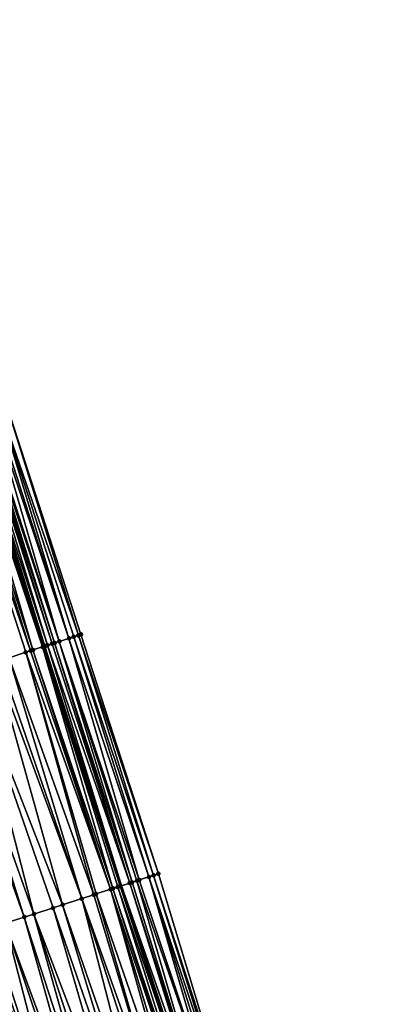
# Model space of a CAD drawing. Header units: feet. Extents: x 2004186 to 2014793, y 836912 to 864902.
# Tile 835 of 974: x 2004585 to 2004613, y 858882 to 858960. Entities that reach past the tile are written whole.
import ezdxf

# ---------------------------------------------------------------- set-up
doc = ezdxf.new("R2010")
doc.units = ezdxf.units.FT
doc.header["$LTSCALE"] = 100
doc.header["$MEASUREMENT"] = 0
for name, color, linetype, lineweight in [('EP_Travel Lane', 5, 'Continuous', 40), ('Road Shots', 4, 'Continuous', 200), ('Road X-Section', 30, 'Continuous', 13)]:
    doc.layers.add(name, color=color, linetype=linetype, lineweight=lineweight)
doc.layers.add('I-77 SB_MM21-27-Surface-Border', color=7, linetype='Continuous')
doc.layers.add('I-77 SB_MM21-27-Surface-TIN', color=7, linetype='Continuous')

msp = doc.modelspace()

# ---------------------------------------------------------------- linework, layer by layer
at = {"layer": 'EP_Travel Lane'}
msp.add_polyline3d([(2004611.05073845, 858834.3353177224, 450.809887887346), (2004604.904946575, 858853.3668425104, 450.6313868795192), (2004598.75915778, 858872.3983577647, 450.4519635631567), (2004592.613442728, 858891.4296446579, 450.2502030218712), (2004586.467838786, 858910.4605874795, 450.014829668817), (2004580.322293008, 858929.491350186, 449.7618389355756), (2004574.17668532, 858948.5223046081, 449.5275945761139), (2004568.011584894, 858967.5560567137, 449.3092395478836), (2004561.847882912, 858986.5815319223, 449.1081062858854), (2004555.684214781, 859005.6069026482, 448.8968775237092), (2004549.520720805, 859024.6317358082, 448.6337080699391), (2004543.357037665, 859043.6571528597, 448.4269492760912), (2004537.193351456, 859062.6825793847, 448.2211025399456), (2004531.029666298, 859081.7080026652, 448.014952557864), (2004524.865823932, 859100.7339112, 447.8556761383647), (2004518.74471886, 859119.7364607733, 447.7203524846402), (2004512.616897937, 859138.7738750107, 447.5539477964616), (2004506.489054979, 859157.8113577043, 447.3980261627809), (2004500.361281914, 859176.8486232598, 447.2088581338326), (2004494.264296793, 859195.8284650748, 447.0465477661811), (2004488.171829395, 859214.8773456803, 446.8647979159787), (2004482.07930807, 859233.9263948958, 446.7118126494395), (2004475.98675831, 859252.9755330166, 446.5739951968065), (2004470.027193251, 859271.9272233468, 446.4479969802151)], dxfattribs=at)
at = {"layer": 'I-77 SB_MM21-27-Surface-Border', "color": 3, "linetype": 'ByBlock', "lineweight": -2}
msp.add_polyline3d([(2004472.4773432, 859272.6663528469, 446.2902183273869), (2004478.189264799, 859253.6681932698, 446.3872762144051), (2004484.389439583, 859234.652851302, 446.5081358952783), (2004490.589518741, 859215.637812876, 446.680707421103), (2004496.980352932, 859196.6828786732, 446.854806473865), (2004503.22893318, 859177.7683850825, 447.0383335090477), (2004509.34435858, 859158.7270353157, 447.2110499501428), (2004515.459768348, 859139.6857342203, 447.3912133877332), (2004521.575246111, 859120.6442214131, 447.5389734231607), (2004527.683948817, 859101.6465388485, 447.6780818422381), (2004533.857993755, 859082.6239027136, 447.8339510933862), (2004539.841598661, 859063.5401678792, 448.0519747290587), (2004545.444640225, 859044.3332597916, 448.3000429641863), (2004552.189291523, 859025.4961188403, 448.4819144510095), (2004558.553373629, 859006.5358226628, 448.6955618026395), (2004564.727175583, 858987.5139351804, 448.9237640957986), (2004570.901104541, 858968.4916563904, 449.1141541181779), (2004577.077379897, 858949.4590754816, 449.3218534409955), (2004583.237223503, 858930.4324548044, 449.5317550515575), (2004589.396965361, 858911.406148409, 449.7723916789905), (2004595.556651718, 858892.3800134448, 450.0297687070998), (2004601.335895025, 858873.2303341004, 450.2538553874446), (2004607.305443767, 858854.142167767, 450.4692363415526), (2004612.704133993, 858834.8692839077, 450.6932272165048)], dxfattribs=at)
at = {"layer": 'I-77 SB_MM21-27-Surface-TIN', "color": 128, "linetype": 'ByBlock', "lineweight": -2}
for points in [[(2004580.953313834, 858929.6950537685, 449.7097592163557), (2004580.572663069, 858929.5721509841, 449.7391712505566), (2004586.732375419, 858910.5459357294, 449.9887151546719)], [(2004581.143651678, 858929.756466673, 449.6912907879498), (2004580.953313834, 858929.6950537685, 449.7097592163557), (2004587.113030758, 858910.6688243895, 449.9579226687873)], [(2004580.953313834, 858929.6950537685, 449.7097592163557), (2004586.732375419, 858910.5459357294, 449.9887151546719), (2004587.113030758, 858910.6688243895, 449.9579226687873)], [(2004581.334003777, 858929.8178355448, 449.6685178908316), (2004581.143651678, 858929.756466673, 449.6912907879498), (2004587.303366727, 858910.730243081, 449.9400201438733)], [(2004581.143651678, 858929.756466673, 449.6912907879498), (2004587.113030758, 858910.6688243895, 449.9579226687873), (2004587.303366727, 858910.730243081, 449.9400201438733)], [(2004581.524345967, 858929.8792350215, 449.6487368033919), (2004581.334003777, 858929.8178355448, 449.6685178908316), (2004587.684048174, 858910.8530510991, 449.9013444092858)], [(2004581.334003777, 858929.8178355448, 449.6685178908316), (2004587.303366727, 858910.730243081, 449.9400201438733), (2004587.684048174, 858910.8530510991, 449.9013444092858)], [(2004582.095329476, 858930.0635664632, 449.6023962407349), (2004581.524345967, 858929.8792350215, 449.6487368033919), (2004587.684048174, 858910.8530510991, 449.9013444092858)], [(2004582.285651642, 858930.1250277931, 449.5886616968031), (2004582.095329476, 858930.0635664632, 449.6023962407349), (2004588.445381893, 858911.0987572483, 449.8328021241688)], [(2004582.095329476, 858930.0635664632, 449.6023962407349), (2004587.684048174, 858910.8530510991, 449.9013444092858), (2004588.445381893, 858911.0987572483, 449.8328021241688)], [(2004582.666250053, 858930.2480922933, 449.5750583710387), (2004582.285651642, 858930.1250277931, 449.5886616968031), (2004588.445381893, 858911.0987572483, 449.8328021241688)], [(2004583.237223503, 858930.4324548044, 449.5317550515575), (2004582.666250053, 858930.2480922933, 449.5750583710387), (2004589.206641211, 858911.3446932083, 449.7867252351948)], [(2004582.666250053, 858930.2480922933, 449.5750583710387), (2004588.825987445, 858911.2217996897, 449.8170427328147), (2004589.206641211, 858911.3446932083, 449.7867252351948)], [(2004582.666250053, 858930.2480922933, 449.5750583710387), (2004588.445381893, 858911.0987572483, 449.8328021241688), (2004588.825987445, 858911.2217996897, 449.8170427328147)], [(2004583.237223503, 858930.4324548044, 449.5317550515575), (2004589.206641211, 858911.3446932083, 449.7867252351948), (2004589.396965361, 858911.406148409, 449.7723916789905)], [(2004579.430795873, 858929.2031797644, 449.801710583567), (2004578.859928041, 858929.018491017, 449.8131222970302), (2004585.400213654, 858910.1154179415, 450.0566553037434)], [(2004578.859928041, 858929.018491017, 449.8131222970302), (2004585.019637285, 858909.9922853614, 450.0636030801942), (2004585.400213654, 858910.1154179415, 450.0566553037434)], [(2004578.859928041, 858929.018491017, 449.8131222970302), (2004583.687647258, 858909.5612371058, 450.0796867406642), (2004585.019637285, 858909.9922853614, 450.0636030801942)], [(2004580.001692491, 858929.3877795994, 449.7816071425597), (2004579.430795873, 858929.2031797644, 449.801710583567), (2004585.590499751, 858910.1769906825, 450.0538120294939)], [(2004579.430795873, 858929.2031797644, 449.801710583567), (2004585.400213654, 858910.1154179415, 450.0566553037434), (2004585.590499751, 858910.1769906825, 450.0538120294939)], [(2004580.19199557, 858929.4492998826, 449.7736356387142), (2004580.001692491, 858929.3877795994, 449.7816071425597), (2004586.351700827, 858910.4231065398, 450.0253212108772)], [(2004580.001692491, 858929.3877795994, 449.7816071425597), (2004585.590499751, 858910.1769906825, 450.0538120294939), (2004586.351700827, 858910.4231065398, 450.0253212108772)], [(2004580.19199557, 858929.4492998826, 449.7736356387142), (2004586.351700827, 858910.4231065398, 450.0253212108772), (2004580.322293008, 858929.491350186, 449.7618389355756)], [(2004580.572663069, 858929.5721509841, 449.7391712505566), (2004580.322293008, 858929.491350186, 449.7618389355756), (2004586.542034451, 858910.484532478, 450.0081270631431)], [(2004586.351700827, 858910.4231065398, 450.0253212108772), (2004586.467838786, 858910.4605874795, 450.014829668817), (2004580.322293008, 858929.491350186, 449.7618389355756)], [(2004586.542034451, 858910.484532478, 450.0081270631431), (2004580.322293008, 858929.491350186, 449.7618389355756), (2004586.467838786, 858910.4605874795, 450.014829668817)], [(2004580.572663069, 858929.5721509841, 449.7391712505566), (2004586.542034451, 858910.484532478, 450.0081270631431), (2004586.732375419, 858910.5459357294, 449.9887151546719)], [(2004588.445381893, 858911.0987572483, 449.8328021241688), (2004587.684048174, 858910.8530510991, 449.9013444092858), (2004594.034074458, 858891.888322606, 450.1396249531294)], [(2004588.825987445, 858911.2217996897, 449.8170427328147), (2004588.445381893, 858911.0987572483, 449.8328021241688), (2004594.795346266, 858892.1342199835, 450.0897760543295)], [(2004588.445381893, 858911.0987572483, 449.8328021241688), (2004594.034074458, 858891.888322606, 450.1396249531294), (2004594.795346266, 858892.1342199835, 450.0897760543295)], [(2004589.206641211, 858911.3446932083, 449.7867252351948), (2004588.825987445, 858911.2217996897, 449.8170427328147), (2004595.176000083, 858892.2571133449, 450.0594430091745)], [(2004588.825987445, 858911.2217996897, 449.8170427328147), (2004594.795346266, 858892.1342199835, 450.0897760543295), (2004595.176000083, 858892.2571133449, 450.0594430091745)], [(2004589.396965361, 858911.406148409, 449.7723916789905), (2004589.206641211, 858911.3446932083, 449.7867252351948), (2004595.556651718, 858892.3800134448, 450.0297687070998)], [(2004589.206641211, 858911.3446932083, 449.7867252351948), (2004595.176000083, 858892.2571133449, 450.0594430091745), (2004595.556651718, 858892.3800134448, 450.0297687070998)], [(2004585.590499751, 858910.1769906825, 450.0538120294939), (2004585.400213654, 858910.1154179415, 450.0566553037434), (2004591.750251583, 858891.1506534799, 450.2914206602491)], [(2004586.351700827, 858910.4231065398, 450.0253212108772), (2004585.590499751, 858910.1769906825, 450.0538120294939), (2004591.94055314, 858891.2121784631, 450.2839086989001)], [(2004585.590499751, 858910.1769906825, 450.0538120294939), (2004591.750251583, 858891.1506534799, 450.2914206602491), (2004591.94055314, 858891.2121784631, 450.2839086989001)], [(2004586.351700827, 858910.4231065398, 450.0253212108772), (2004592.511470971, 858891.3967127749, 450.2574002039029), (2004586.467838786, 858910.4605874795, 450.014829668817)], [(2004586.351700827, 858910.4231065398, 450.0253212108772), (2004592.32116808, 858891.3351919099, 450.2653147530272), (2004592.511470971, 858891.3967127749, 450.2574002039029)], [(2004586.351700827, 858910.4231065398, 450.0253212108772), (2004591.94055314, 858891.2121784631, 450.2839086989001), (2004592.32116808, 858891.3351919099, 450.2653147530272)], [(2004586.542034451, 858910.484532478, 450.0081270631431), (2004586.467838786, 858910.4605874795, 450.014829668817), (2004592.613442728, 858891.4296446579, 450.2502030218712)], [(2004592.511470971, 858891.3967127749, 450.2574002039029), (2004592.613442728, 858891.4296446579, 450.2502030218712), (2004586.467838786, 858910.4605874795, 450.014829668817)], [(2004586.732375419, 858910.5459357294, 449.9887151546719), (2004586.542034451, 858910.484532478, 450.0081270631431), (2004592.613442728, 858891.4296446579, 450.2502030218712)], [(2004587.113030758, 858910.6688243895, 449.9579226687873), (2004586.732375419, 858910.5459357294, 449.9887151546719), (2004593.272755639, 858891.6425704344, 450.2036686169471)], [(2004586.732375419, 858910.5459357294, 449.9887151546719), (2004592.613442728, 858891.4296446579, 450.2502030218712), (2004593.272755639, 858891.6425704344, 450.2036686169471)], [(2004587.303366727, 858910.730243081, 449.9400201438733), (2004587.113030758, 858910.6688243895, 449.9579226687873), (2004593.272755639, 858891.6425704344, 450.2036686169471)], [(2004587.684048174, 858910.8530510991, 449.9013444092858), (2004587.303366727, 858910.730243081, 449.9400201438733), (2004593.463081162, 858891.7040213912, 450.1889201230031)], [(2004587.303366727, 858910.730243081, 449.9400201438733), (2004593.272755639, 858891.6425704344, 450.2036686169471), (2004593.463081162, 858891.7040213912, 450.1889201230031)], [(2004587.684048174, 858910.8530510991, 449.9013444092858), (2004593.843748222, 858891.8268738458, 450.1545881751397), (2004594.034074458, 858891.888322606, 450.1396249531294)], [(2004587.684048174, 858910.8530510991, 449.9013444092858), (2004593.463081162, 858891.7040213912, 450.1889201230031), (2004593.843748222, 858891.8268738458, 450.1545881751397)], [(2004583.687647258, 858909.5612371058, 450.0796867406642), (2004582.926495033, 858909.3149703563, 450.0934269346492), (2004589.466821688, 858890.4117705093, 450.32455561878)], [(2004585.019637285, 858909.9922853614, 450.0636030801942), (2004583.687647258, 858909.5612371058, 450.0796867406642), (2004590.418246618, 858890.7196513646, 450.3120154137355)], [(2004583.687647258, 858909.5612371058, 450.0796867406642), (2004589.466821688, 858890.4117705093, 450.32455561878), (2004590.418246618, 858890.7196513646, 450.3120154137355)], [(2004585.400213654, 858910.1154179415, 450.0566553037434), (2004585.019637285, 858909.9922853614, 450.0636030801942), (2004591.750251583, 858891.1506534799, 450.2914206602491)], [(2004585.019637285, 858909.9922853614, 450.0636030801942), (2004590.608537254, 858890.7812100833, 450.3078012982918), (2004591.750251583, 858891.1506534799, 450.2914206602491)], [(2004585.019637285, 858909.9922853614, 450.0636030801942), (2004590.418246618, 858890.7196513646, 450.3120154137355), (2004590.608537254, 858890.7812100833, 450.3078012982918)], [(2004580.643063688, 858908.576091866, 450.1269988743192), (2004578.930490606, 858908.021931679, 450.1520488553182), (2004585.661089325, 858889.1803479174, 450.3845731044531)], [(2004582.545907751, 858909.1918714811, 450.1036695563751), (2004580.643063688, 858908.576091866, 450.1269988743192), (2004587.944517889, 858889.919235, 450.3518401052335)], [(2004580.643063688, 858908.576091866, 450.1269988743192), (2004587.183383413, 858889.6729134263, 450.3602212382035), (2004587.944517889, 858889.919235, 450.3518401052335)], [(2004580.643063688, 858908.576091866, 450.1269988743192), (2004585.661089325, 858889.1803479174, 450.3845731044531), (2004587.183383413, 858889.6729134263, 450.3602212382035)], [(2004582.926495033, 858909.3149703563, 450.0934269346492), (2004582.545907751, 858909.1918714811, 450.1036695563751), (2004589.466821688, 858890.4117705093, 450.32455561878)], [(2004582.545907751, 858909.1918714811, 450.1036695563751), (2004587.944517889, 858889.919235, 450.3518401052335), (2004589.466821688, 858890.4117705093, 450.32455561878)], [(2004578.549922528, 858907.8987734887, 450.1564930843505), (2004578.169350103, 858907.775628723, 450.1622496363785), (2004584.899936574, 858888.9340827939, 450.3984725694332)], [(2004578.169350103, 858907.775628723, 450.1622496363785), (2004583.377641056, 858888.4415217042, 450.4232564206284), (2004584.899936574, 858888.9340827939, 450.3984725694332)], [(2004578.930490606, 858908.021931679, 450.1520488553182), (2004578.549922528, 858907.8987734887, 450.1564930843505), (2004584.899936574, 858888.9340827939, 450.3984725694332)], [(2004578.930490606, 858908.021931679, 450.1520488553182), (2004584.899936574, 858888.9340827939, 450.3984725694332), (2004585.661089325, 858889.1803479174, 450.3845731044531)], [(2004594.795346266, 858892.1342199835, 450.0897760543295), (2004594.034074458, 858891.888322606, 450.1396249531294), (2004600.384287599, 858872.9230169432, 450.3214997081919)], [(2004595.176000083, 858892.2571133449, 450.0594430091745), (2004594.795346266, 858892.1342199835, 450.0897760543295), (2004601.145571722, 858873.168876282, 450.2679329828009)], [(2004594.795346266, 858892.1342199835, 450.0897760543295), (2004600.764940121, 858873.0459143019, 450.2915577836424), (2004601.145571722, 858873.168876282, 450.2679329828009)], [(2004594.795346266, 858892.1342199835, 450.0897760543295), (2004600.384287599, 858872.9230169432, 450.3214997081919), (2004600.764940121, 858873.0459143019, 450.2915577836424)], [(2004595.556651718, 858892.3800134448, 450.0297687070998), (2004595.176000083, 858892.2571133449, 450.0594430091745), (2004601.335895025, 858873.2303341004, 450.2538553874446)], [(2004595.176000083, 858892.2571133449, 450.0594430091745), (2004601.145571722, 858873.168876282, 450.2679329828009), (2004601.335895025, 858873.2303341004, 450.2538553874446)], [(2004592.32116808, 858891.3351919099, 450.2653147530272), (2004591.94055314, 858891.2121784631, 450.2839086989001), (2004598.29072582, 858872.2469977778, 450.477998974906)], [(2004592.511470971, 858891.3967127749, 450.2574002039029), (2004592.32116808, 858891.3351919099, 450.2653147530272), (2004598.75915778, 858872.3983577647, 450.4519635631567)], [(2004592.32116808, 858891.3351919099, 450.2653147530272), (2004598.29072582, 858872.2469977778, 450.477998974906), (2004598.75915778, 858872.3983577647, 450.4519635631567)], [(2004592.511470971, 858891.3967127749, 450.2574002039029), (2004598.75915778, 858872.3983577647, 450.4519635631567), (2004592.613442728, 858891.4296446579, 450.2502030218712)], [(2004593.272755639, 858891.6425704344, 450.2036686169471), (2004592.613442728, 858891.4296446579, 450.2502030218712), (2004599.242292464, 858872.5544409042, 450.422668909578)], [(2004598.861660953, 858872.4314786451, 450.4462664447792), (2004592.613442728, 858891.4296446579, 450.2502030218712), (2004598.75915778, 858872.3983577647, 450.4519635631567)], [(2004599.242292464, 858872.5544409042, 450.422668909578), (2004592.613442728, 858891.4296446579, 450.2502030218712), (2004598.861660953, 858872.4314786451, 450.4462664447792)], [(2004593.463081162, 858891.7040213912, 450.1889201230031), (2004593.272755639, 858891.6425704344, 450.2036686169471), (2004599.432616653, 858872.6158959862, 450.4083238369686)], [(2004593.272755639, 858891.6425704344, 450.2036686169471), (2004599.242292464, 858872.5544409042, 450.422668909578), (2004599.432616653, 858872.6158959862, 450.4083238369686)], [(2004593.843748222, 858891.8268738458, 450.1545881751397), (2004593.463081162, 858891.7040213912, 450.1889201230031), (2004599.432616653, 858872.6158959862, 450.4083238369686)], [(2004594.034074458, 858891.888322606, 450.1396249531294), (2004593.843748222, 858891.8268738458, 450.1545881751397), (2004600.384287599, 858872.9230169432, 450.3214997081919)], [(2004593.843748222, 858891.8268738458, 450.1545881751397), (2004599.432616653, 858872.6158959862, 450.4083238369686), (2004600.384287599, 858872.9230169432, 450.3214997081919)], [(2004590.418246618, 858890.7196513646, 450.3120154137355), (2004589.466821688, 858890.4117705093, 450.32455561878), (2004596.197532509, 858871.5698404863, 450.5232394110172)], [(2004590.608537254, 858890.7812100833, 450.3078012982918), (2004590.418246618, 858890.7196513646, 450.3120154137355), (2004596.197532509, 858871.5698404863, 450.5232394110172)], [(2004591.750251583, 858891.1506534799, 450.2914206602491), (2004590.608537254, 858890.7812100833, 450.3078012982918), (2004597.148954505, 858871.8777304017, 450.511585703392)], [(2004590.608537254, 858890.7812100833, 450.3078012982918), (2004596.197532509, 858871.5698404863, 450.5232394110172), (2004597.148954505, 858871.8777304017, 450.511585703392)], [(2004591.94055314, 858891.2121784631, 450.2839086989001), (2004591.750251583, 858891.1506534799, 450.2914206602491), (2004598.100424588, 858872.1854717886, 450.4854124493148)], [(2004591.750251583, 858891.1506534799, 450.2914206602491), (2004597.52953598, 858872.0008472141, 450.5030967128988), (2004598.100424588, 858872.1854717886, 450.4854124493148)], [(2004591.750251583, 858891.1506534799, 450.2914206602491), (2004597.148954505, 858871.8777304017, 450.511585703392), (2004597.52953598, 858872.0008472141, 450.5030967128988)], [(2004591.94055314, 858891.2121784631, 450.2839086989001), (2004598.100424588, 858872.1854717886, 450.4854124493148), (2004598.29072582, 858872.2469977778, 450.477998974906)], [(2004587.944517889, 858889.919235, 450.3518401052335), (2004587.183383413, 858889.6729134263, 450.3602212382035), (2004593.723818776, 858870.7693777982, 450.5585335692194)], [(2004589.466821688, 858890.4117705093, 450.32455561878), (2004587.944517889, 858889.919235, 450.3518401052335), (2004594.484952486, 858871.0157017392, 450.5503845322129)], [(2004587.944517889, 858889.919235, 450.3518401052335), (2004593.723818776, 858870.7693777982, 450.5585335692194), (2004594.484952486, 858871.0157017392, 450.5503845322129)], [(2004589.466821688, 858890.4117705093, 450.32455561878), (2004595.626672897, 858871.3851263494, 450.5321683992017), (2004596.197532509, 858871.5698404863, 450.5232394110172)], [(2004589.466821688, 858890.4117705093, 450.32455561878), (2004594.484952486, 858871.0157017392, 450.5503845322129), (2004595.626672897, 858871.3851263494, 450.5321683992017)], [(2004585.661089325, 858889.1803479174, 450.3845731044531), (2004584.899936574, 858888.9340827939, 450.3984725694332), (2004591.0598043, 858869.907387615, 450.6010939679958)], [(2004587.183383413, 858889.6729134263, 450.3602212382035), (2004585.661089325, 858889.1803479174, 450.3845731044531), (2004592.772386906, 858870.4615183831, 450.573168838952)], [(2004585.661089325, 858889.1803479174, 450.3845731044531), (2004591.820951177, 858870.1536708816, 450.5889687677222), (2004592.772386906, 858870.4615183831, 450.573168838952)], [(2004585.661089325, 858889.1803479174, 450.3845731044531), (2004591.0598043, 858869.907387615, 450.6010939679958), (2004591.820951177, 858870.1536708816, 450.5889687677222)], [(2004587.183383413, 858889.6729134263, 450.3602212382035), (2004592.772386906, 858870.4615183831, 450.573168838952), (2004593.723818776, 858870.7693777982, 450.5585335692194)], [(2004583.377641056, 858888.4415217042, 450.4232564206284), (2004582.235895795, 858888.0721738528, 450.4489771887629), (2004588.395789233, 858869.0453992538, 450.6438324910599)], [(2004584.899936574, 858888.9340827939, 450.3984725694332), (2004583.377641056, 858888.4415217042, 450.4232564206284), (2004590.298659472, 858869.6610980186, 450.6126003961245)], [(2004583.377641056, 858888.4415217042, 450.4232564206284), (2004589.727792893, 858869.4764053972, 450.6236326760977), (2004590.298659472, 858869.6610980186, 450.6126003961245)], [(2004583.377641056, 858888.4415217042, 450.4232564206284), (2004588.395789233, 858869.0453992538, 450.6438324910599), (2004589.727792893, 858869.4764053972, 450.6236326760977)], [(2004584.899936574, 858888.9340827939, 450.3984725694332), (2004590.298659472, 858869.6610980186, 450.6126003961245), (2004591.0598043, 858869.907387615, 450.6010939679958)], [(2004580.713666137, 858887.5794093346, 450.4538746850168), (2004579.952579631, 858887.332939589, 450.4477710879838), (2004586.493017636, 858868.4293958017, 450.6452795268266)], [(2004581.284502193, 858887.764196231, 450.4520578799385), (2004580.713666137, 858887.5794093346, 450.4538746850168), (2004587.254118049, 858868.675822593, 450.6471847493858)], [(2004580.713666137, 858887.5794093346, 450.4538746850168), (2004586.873563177, 858868.5526236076, 450.6476408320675), (2004587.254118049, 858868.675822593, 450.6471847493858)], [(2004580.713666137, 858887.5794093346, 450.4538746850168), (2004586.493017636, 858868.4293958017, 450.6452795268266), (2004586.873563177, 858868.5526236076, 450.6476408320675)], [(2004581.284502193, 858887.764196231, 450.4520578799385), (2004587.824933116, 858868.8606743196, 450.651705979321), (2004581.665053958, 858887.8874048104, 450.4525393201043)], [(2004581.284502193, 858887.764196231, 450.4520578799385), (2004587.254118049, 858868.675822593, 450.6471847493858), (2004587.824933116, 858868.8606743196, 450.651705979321)], [(2004581.855329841, 858887.9490090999, 450.4527800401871), (2004581.665053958, 858887.8874048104, 450.4525393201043), (2004587.824933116, 858868.8606743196, 450.651705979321)], [(2004582.235895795, 858888.0721738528, 450.4489771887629), (2004581.855329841, 858887.9490090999, 450.4527800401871), (2004588.395789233, 858869.0453992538, 450.6438324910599)], [(2004581.855329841, 858887.9490090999, 450.4527800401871), (2004587.824933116, 858868.8606743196, 450.651705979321), (2004588.395789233, 858869.0453992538, 450.6438324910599)], [(2004579.952579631, 858887.332939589, 450.4477710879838), (2004579.572048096, 858887.2096685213, 450.4411810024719), (2004586.493017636, 858868.4293958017, 450.6452795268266)], [(2004579.572048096, 858887.2096685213, 450.4411810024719), (2004584.209816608, 858867.6898059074, 450.6093063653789), (2004586.493017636, 858868.4293958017, 450.6452795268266)]]:
    msp.add_3dface(points, dxfattribs=at)
at = {"layer": 'Road Shots', "lineweight": 100}
for p in [(2004588.445381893, 858911.0987572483, 449.8328021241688), (2004588.825987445, 858911.2217996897, 449.8170427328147), (2004589.206641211, 858911.3446932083, 449.7867252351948), (2004589.396965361, 858911.406148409, 449.7723916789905), (2004585.590499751, 858910.1769906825, 450.0538120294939), (2004586.351700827, 858910.4231065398, 450.0253212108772), (2004586.542034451, 858910.484532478, 450.0081270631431), (2004586.732375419, 858910.5459357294, 449.9887151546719), (2004587.113030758, 858910.6688243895, 449.9579226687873), (2004587.303366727, 858910.730243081, 449.9400201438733), (2004587.684048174, 858910.8530510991, 449.9013444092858), (2004585.019637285, 858909.9922853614, 450.0636030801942), (2004585.400213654, 858910.1154179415, 450.0566553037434), (2004594.795346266, 858892.1342199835, 450.0897760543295), (2004595.176000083, 858892.2571133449, 450.0594430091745), (2004595.556651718, 858892.3800134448, 450.0297687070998), (2004592.32116808, 858891.3351919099, 450.2653147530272), (2004592.511470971, 858891.3967127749, 450.2574002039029), (2004593.272755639, 858891.6425704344, 450.2036686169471), (2004593.463081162, 858891.7040213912, 450.1889201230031), (2004593.843748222, 858891.8268738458, 450.1545881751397), (2004594.034074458, 858891.888322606, 450.1396249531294), (2004590.418246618, 858890.7196513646, 450.3120154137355), (2004590.608537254, 858890.7812100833, 450.3078012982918), (2004591.750251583, 858891.1506534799, 450.2914206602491), (2004591.94055314, 858891.2121784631, 450.2839086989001), (2004587.944517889, 858889.919235, 450.3518401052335), (2004589.466821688, 858890.4117705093, 450.32455561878), (2004585.661089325, 858889.1803479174, 450.3845731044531), (2004587.183383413, 858889.6729134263, 450.3602212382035), (2004584.899936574, 858888.9340827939, 450.3984725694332)]:
    msp.add_point(p, dxfattribs=at)
at = {"layer": 'Road X-Section', "extrusion": (0.3079913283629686, -0.951328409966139, 0.01075165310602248), "elevation": -199705.8353225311, "flags": 128}
msp.add_lwpolyline([(2171655.43350977, 2597.252446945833), (2171655.63350977, 2597.261283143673), (2171655.833509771, 2597.267648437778), (2171656.23350977, 2597.266666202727), (2171656.43350977, 2597.26933211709), (2171656.633509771, 2597.275602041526), (2171656.83350977, 2597.285976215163), (2171657.03350977, 2597.300213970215), (2171657.43350977, 2597.335480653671), (2171657.63350977, 2597.345930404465), (2171658.03350977, 2597.35277825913), (2171658.23350977, 2597.359850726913), (2171658.43350977, 2597.375199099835), (2171658.633509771, 2597.385824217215), (2171659.03350977, 2597.394235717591), (2171659.43350977, 2597.407713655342), (2171659.83350977, 2597.415039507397), (2171660.43350977, 2597.417059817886), (2171661.23350977, 2597.417489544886), (2171661.83350977, 2597.422130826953), (2171662.23350977, 2597.428833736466), (2171662.833509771, 2597.432863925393), (2171664.43350977, 2597.4577840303), (2171665.03350977, 2597.464881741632), (2171666.03350977, 2597.473825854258), (2171666.633509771, 2597.478072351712), (2171667.03350977, 2597.483619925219), (2171667.433509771, 2597.485693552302), (2171667.83350977, 2597.491595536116), (2171669.233509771, 2597.510673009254), (2171669.83350977, 2597.517491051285), (2171670.23350977, 2597.518459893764), (2171670.43350977, 2597.513726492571), (2171670.633509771, 2597.515228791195), (2171670.83350977, 2597.519461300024), (2171671.03350977, 2597.519424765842), (2171671.43350977, 2597.515597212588), (2171671.633509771, 2597.514382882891), (2171673.83350977, 2597.480250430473), (2171674.23350977, 2597.474493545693), (2171674.63350977, 2597.470049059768), (2171676.43350977, 2597.444997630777), (2171678.43350977, 2597.421666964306), (2171678.83350977, 2597.411423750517), (2171679.633509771, 2597.397682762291), (2171681.03350977, 2597.38159817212), (2171681.433509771, 2597.374649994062), (2171681.63350977, 2597.371806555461), (2171682.43350977, 2597.343314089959), (2171682.63350977, 2597.326118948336), (2171682.83350977, 2597.306705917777), (2171683.23350977, 2597.275911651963), (2171683.43350977, 2597.258008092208), (2171683.83350977, 2597.219330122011), (2171684.63350977, 2597.150783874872), (2171685.03350977, 2597.13502357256), (2171685.43350977, 2597.104704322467), (2171685.63350977, 2597.090369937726)], dxfattribs=at)
at = {"layer": 'Road X-Section', "extrusion": (0.3079913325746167, -0.9513284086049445, 0.01075165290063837), "elevation": -199685.8257109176, "flags": 128}
msp.add_lwpolyline([(2171655.834393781, 2597.271355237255), (2171656.434393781, 2597.284833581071), (2171656.834393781, 2597.299889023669), (2171657.034393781, 2597.310564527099), (2171657.434393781, 2597.335677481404), (2171657.634393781, 2597.345877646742), (2171658.034393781, 2597.355613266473), (2171658.234393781, 2597.364789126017), (2171658.634393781, 2597.388786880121), (2171658.834393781, 2597.396910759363), (2171659.634393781, 2597.417876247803), (2171660.234393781, 2597.425741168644), (2171661.234393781, 2597.435355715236), (2171663.434393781, 2597.467451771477), (2171664.234393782, 2597.479130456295), (2171665.634393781, 2597.497447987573), (2171666.034393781, 2597.501862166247), (2171668.834393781, 2597.544008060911), (2171669.234393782, 2597.550598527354), (2171670.034393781, 2597.556702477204), (2171670.634393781, 2597.554885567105), (2171671.234393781, 2597.5556077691), (2171671.634393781, 2597.551804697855), (2171672.834393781, 2597.526082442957), (2171674.434393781, 2597.501297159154), (2171675.234393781, 2597.48739689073), (2171676.834393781, 2597.463043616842), (2171677.634393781, 2597.454661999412), (2171679.234393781, 2597.427375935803), (2171680.234393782, 2597.414835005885), (2171680.434393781, 2597.410620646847), (2171681.634393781, 2597.394239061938), (2171681.834393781, 2597.386726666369), (2171682.234393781, 2597.36813164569), (2171682.434393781, 2597.360216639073), (2171683.234393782, 2597.306481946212), (2171683.434393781, 2597.29173259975), (2171683.834393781, 2597.257398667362), (2171684.034393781, 2597.242434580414), (2171684.834393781, 2597.19258280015), (2171685.234393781, 2597.16224800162), (2171685.634393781, 2597.132571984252)], dxfattribs=at)

doc.saveas('drawing.dxf')
